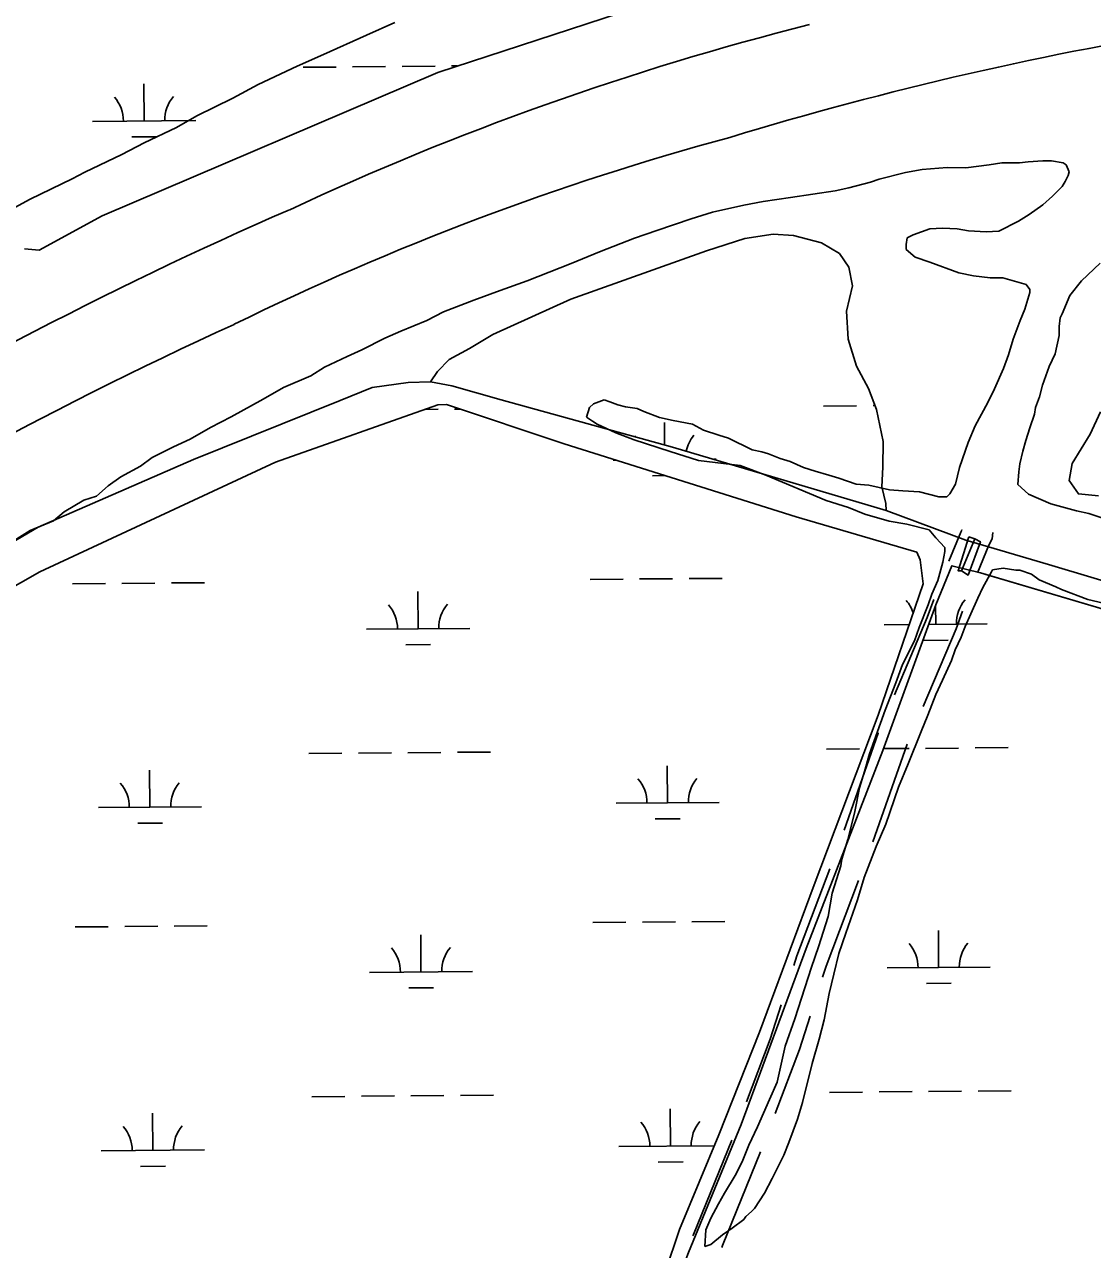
# Model space of a CAD drawing. Extents: x 3567028 to 3605064, y 510945 to 536587.
# Drawn here: x 3589063 to 3590098, y 532286 to 533474 of the extents above; entities that cross this region are included whole.
import ezdxf

# ---------------------------------------------------------------- set-up
doc = ezdxf.new("R2010")
doc.units = 0
for name, color, linetype in [('V-BRDG-OTLN', 7, 'Continuous'), ('V-ROAD-CNTR', 7, 'Continuous'), ('V-SITE-VEGE', 7, 'Continuous'), ('V-TOPO-SHOR', 7, 'Continuous'), ('V-WETL-SWMP', 7, 'Continuous')]:
    doc.layers.add(name, color=color, linetype=linetype)

msp = doc.modelspace()

# ---------------------------------------------------------------- linework, layer by layer
at = {"layer": 'V-BRDG-OTLN'}
msp.add_lwpolyline([(3589978.3, 532977.2), (3589984.1, 532975.3), (3589989.6, 532972.4), (3589977.7, 532940), (3589971.4, 532944.1), (3589968, 532944.2)], close=True, dxfattribs=at)
msp.add_lwpolyline([(3589971.4, 532944), (3589971.4, 532944.1), (3589984.1, 532975.3)], dxfattribs=at)
at = {"layer": 'V-ROAD-CNTR'}
msp.add_line((3589885.4, 532681.6), (3589918.5, 532776), dxfattribs=at)
for points in [[(3589959.1, 532953.5), (3589970.5, 532981.7), (3589971.6, 532983.7), (3589971.6, 532983.5)], [(3589986.9, 532942.3), (3589997.7, 532969), (3590001, 532975.3), (3590001.5, 532981.4)], [(3589906.3, 532824), (3589938.1, 532898.8), (3589944.5, 532916.4)], [(3589934.1, 532812.8), (3589966, 532887.8), (3589972.3, 532905.2)], [(3589857.5, 532692.8), (3589890.5, 532786.9), (3589890.6, 532787.2)], [(3589808.7, 532561.6), (3589811.6, 532570.9), (3589843.6, 532655.3)], [(3589836.6, 532550.4), (3589840, 532561), (3589871.5, 532644.1)], [(3589762.9, 532429.4), (3589785.9, 532490.1), (3589796.5, 532523.5)], [(3589790.7, 532418.2), (3589814.2, 532480.3), (3589824.4, 532512.3)], [(3589710.9, 532299.4), (3589711.5, 532300.8), (3589748.5, 532392.1)], [(3589738.8, 532288.2), (3589739.5, 532290.1), (3589776.3, 532380.9)]]:
    msp.add_lwpolyline(points, dxfattribs=at)
for centre, radius, start, end in [((3590513.7, 530739.5), 2819.9, 104.1583, 115.044), ((3590740.2, 530102.6), 3409.7, 98.8974, 106.9423), ((3590449.5, 530772.1), 2685.9, 105.1712, 116.1441), ((3590902.3, 529663.2), 3961, 113.5499, 121.9917), ((3590975, 529440), 4114.8, 114.5407, 123.0244)]:
    msp.add_arc(centre, radius, start, end, dxfattribs=at)
at = {"layer": 'V-SITE-VEGE'}
for p, q in [((3589421.7, 533475.7), (3589394.3, 533463.5)), ((3589394.3, 533463.5), (3589352.7, 533444.7)), ((3589352.7, 533444.7), (3589327.2, 533433.4)), ((3589327.2, 533433.4), (3589289.4, 533415.5)), ((3589289.4, 533415.5), (3589264.8, 533402.4)), ((3589264.8, 533402.4), (3589229.9, 533385.4)), ((3589229.9, 533385.4), (3589210, 533374.1)), ((3589210, 533374.1), (3589178.8, 533359.1)), ((3589178.8, 533359.1), (3589157.1, 533347.8)), ((3589157.1, 533347.8), (3589121.2, 533330.8)), ((3589975.5, 533335), (3589998.2, 533337.8)), ((3589998.2, 533337.8), (3590010.4, 533339.7)), ((3590010.4, 533339.7), (3590027.4, 533339.7)), ((3590027.4, 533339.7), (3590035.9, 533340.6)), ((3590035.9, 533340.6), (3590050.1, 533341.5)), ((3590050.1, 533341.5), (3590058.6, 533341.5)), ((3590058.6, 533341.5), (3590069.9, 533339.6)), ((3590069.9, 533339.6), (3590072.8, 533337.7)), ((3590072.8, 533337.7), (3590075.6, 533331.1)), ((3589121.2, 533330.8), (3589108.9, 533324.2)), ((3589891.4, 533323.9), (3589916.9, 533330.4)), ((3589916.9, 533330.4), (3589933, 533333.2)), ((3589933, 533333.2), (3589957.5, 533335.1)), ((3589957.5, 533335.1), (3589975.5, 533335)), ((3590074.6, 533327.3), (3590071.8, 533321.6)), ((3590075.6, 533331.1), (3590074.6, 533327.3)), ((3589108.9, 533324.2), (3589068.2, 533304.5)), ((3589805.4, 533306.1), (3589848.9, 533312.6)), ((3589848.9, 533312.6), (3589862.1, 533315.4)), ((3589862.1, 533315.4), (3589882.9, 533321)), ((3589882.9, 533321), (3589891.4, 533323.9)), ((3590068.9, 533316.9), (3590059.5, 533307.5)), ((3590071.8, 533321.6), (3590068.9, 533316.9)), ((3589068.2, 533304.5), (3589038.9, 533288.5)), ((3589760.1, 533298.6), (3589779, 533302.3)), ((3589779, 533302.3), (3589805.4, 533306.1)), ((3590059.5, 533307.5), (3590050, 533299)), ((3589709.1, 533285.5), (3589729.9, 533292)), ((3589729.9, 533292), (3589760.1, 533298.6)), ((3590036.8, 533289.6), (3590026.4, 533283)), ((3590050, 533299), (3590036.8, 533289.6)), ((3589676, 533274.2), (3589709.1, 533285.5)), ((3590026.4, 533283), (3590007.5, 533273.6)), ((3589620.3, 533253.5), (3589654.3, 533266.7)), ((3589654.3, 533266.7), (3589676, 533274.2)), ((3589918.7, 533267.1), (3589917.7, 533260.5)), ((3589924.4, 533270), (3589918.7, 533267.1)), ((3589940.4, 533275.6), (3589924.4, 533270)), ((3589952.7, 533276.5), (3589940.4, 533275.6)), ((3589966.9, 533275.6), (3589952.7, 533276.5)), ((3589978.2, 533273.7), (3589966.9, 533275.6)), ((3589995.2, 533272.7), (3589978.2, 533273.7)), ((3590007.5, 533273.6), (3589995.2, 533272.7)), ((3589592.8, 533242.2), (3589620.3, 533253.5)), ((3589917.7, 533260.5), (3589917.7, 533255.8)), ((3589917.7, 533255.8), (3589926.2, 533248.2)), ((3589550.3, 533225.3), (3589592.8, 533242.2)), ((3589926.2, 533248.2), (3589940.4, 533243.5)), ((3589940.4, 533243.5), (3589968.7, 533233.1)), ((3590087.7, 533225.3), (3590105.6, 533242.3)), ((3589968.7, 533233.1), (3589982.9, 533230.2)), ((3589982.9, 533230.2), (3589998.9, 533228.3)), ((3589523.9, 533215.9), (3589550.3, 533225.3)), ((3589998.9, 533228.3), (3590011.2, 533228.3)), ((3590011.2, 533228.3), (3590033.8, 533221.6)), ((3590033.8, 533221.6), (3590037.6, 533216.9)), ((3590076.3, 533211.1), (3590087.7, 533225.3)), ((3589469.1, 533195.2), (3589498.3, 533206.5)), ((3589498.3, 533206.5), (3589523.9, 533215.9)), ((3590037.6, 533214.1), (3590032.8, 533198)), ((3590037.6, 533216.9), (3590037.6, 533214.1)), ((3590068.7, 533193.2), (3590076.3, 533211.1)), ((3589453, 533186.7), (3589469.1, 533195.2)), ((3590032.8, 533198), (3590028.1, 533186.7)), ((3589427.5, 533176.4), (3589453, 533186.7)), ((3590028.1, 533186.7), (3590021.5, 533168.8)), ((3590065.9, 533180.9), (3590066.8, 533189.4)), ((3590066.8, 533189.4), (3590068.7, 533193.2)), ((3589412.3, 533169.8), (3589427.5, 533176.4)), ((3590062, 533154.5), (3590065.9, 533172.4)), ((3590065.9, 533172.4), (3590065.9, 533180.9)), ((3589375.5, 533151.9), (3589389.7, 533158.5)), ((3589389.7, 533158.5), (3589412.3, 533169.8)), ((3590021.5, 533168.8), (3590016.7, 533153.6)), ((3589353.7, 533141.6), (3589375.5, 533151.9)), ((3590016.7, 533153.6), (3590012, 533140.4)), ((3590056.4, 533142.2), (3590062, 533154.5)), ((3589340.5, 533133.1), (3589353.7, 533141.6)), ((3590012, 533140.4), (3590003.4, 533120.6)), ((3590049.7, 533124.3), (3590056.4, 533142.2)), ((3589314, 533121.8), (3589340.5, 533133.1)), ((3590046.9, 533113), (3590049.7, 533124.3)), ((3589294.2, 533110.5), (3589314, 533121.8)), ((3590003.4, 533120.6), (3589996.8, 533107.4)), ((3590043.1, 533102.6), (3590046.9, 533113)), ((3589263, 533093.6), (3589294.2, 533110.5)), ((3589610.5, 533102.4), (3589607.7, 533093)), ((3589614.3, 533106.2), (3589610.5, 533102.4)), ((3589624.7, 533109.9), (3589614.3, 533106.2)), ((3589630.4, 533108.1), (3589624.7, 533109.9)), ((3589637.9, 533105.2), (3589630.4, 533108.1)), ((3589645.5, 533103.3), (3589637.9, 533105.2)), ((3589656.8, 533101.4), (3589645.5, 533103.3)), ((3589663.4, 533098.6), (3589656.8, 533101.4)), ((3589996.8, 533107.4), (3589984.5, 533084.8)), ((3590042.1, 533096), (3590043.1, 533102.6)), ((3589243.1, 533083.2), (3589263, 533093.6)), ((3589607.7, 533093), (3589613.4, 533089.2)), ((3589613.4, 533089.2), (3589618.1, 533086.4)), ((3589678.5, 533092.9), (3589663.4, 533098.6)), ((3589691.7, 533090), (3589678.5, 533092.9)), ((3589710.6, 533086.2), (3589691.7, 533090)), ((3590037.4, 533082.8), (3590042.1, 533096)), ((3589223.3, 533071.9), (3589243.1, 533083.2)), ((3589618.1, 533086.4), (3589636, 533077.8)), ((3589636, 533077.8), (3589653.9, 533071.2)), ((3589721, 533080.5), (3589710.6, 533086.2)), ((3589736.1, 533075.8), (3589721, 533080.5)), ((3589745.5, 533072.9), (3589736.1, 533075.8)), ((3589984.5, 533084.8), (3589977.8, 533068.7)), ((3590033.6, 533070.5), (3590037.4, 533082.8)), ((3589186.4, 533054.1), (3589207.2, 533064.4)), ((3589207.2, 533064.4), (3589223.3, 533071.9)), ((3589653.9, 533071.2), (3589688.9, 533059.8)), ((3589768.2, 533061.5), (3589745.5, 533072.9)), ((3589977.8, 533068.7), (3589969.3, 533044.2)), ((3590030.7, 533060.1), (3590033.6, 533070.5)), ((3589175.1, 533045.6), (3589186.4, 533054.1)), ((3589688.9, 533059.8), (3589716.2, 533051.2)), ((3589777.6, 533059.6), (3589768.2, 533061.5)), ((3589784.2, 533057.7), (3589777.6, 533059.6)), ((3589795.6, 533053), (3589784.2, 533057.7)), ((3589805, 533050.1), (3589795.6, 533053)), ((3590027.9, 533047.9), (3590030.7, 533060.1)), ((3589156.2, 533035.2), (3589175.1, 533045.6)), ((3589716.2, 533051.2), (3589756.8, 533046.4)), ((3589756.8, 533046.4), (3589781.4, 533037)), ((3589818.2, 533044.4), (3589805, 533050.1)), ((3589829.5, 533040.7), (3589818.2, 533044.4)), ((3589842.7, 533036.8), (3589829.5, 533040.7)), ((3589969.3, 533044.2), (3589965.5, 533028.1)), ((3590025.9, 533028), (3590026.9, 533040.3)), ((3590026.9, 533040.3), (3590027.9, 533047.9)), ((3589143.9, 533026.7), (3589156.2, 533035.2)), ((3589781.4, 533037), (3589839.9, 533012.3)), ((3589852.2, 533034), (3589842.7, 533036.8)), ((3589869.2, 533028.3), (3589852.2, 533034)), ((3589881.4, 533027.3), (3589869.2, 533028.3)), ((3589965.5, 533028.1), (3589959.8, 533018.7)), ((3590036.3, 533018.6), (3590025.9, 533028)), ((3589120.3, 533012.6), (3589132.5, 533016.4)), ((3589132.5, 533016.4), (3589143.9, 533026.7)), ((3589901.3, 533022.6), (3589881.4, 533027.3)), ((3589914.5, 533021.6), (3589901.3, 533022.6)), ((3589930.5, 533020.6), (3589914.5, 533021.6)), ((3589949.4, 533015.9), (3589930.5, 533020.6)), ((3589957, 533015.9), (3589949.4, 533015.9)), ((3589959.8, 533018.7), (3589957, 533015.9)), ((3590058, 533009.1), (3590036.3, 533018.6)), ((3589101.3, 533001.3), (3589120.3, 533012.6)), ((3589839.9, 533012.3), (3589861.6, 533005.7)), ((3589861.6, 533005.7), (3589877.6, 532999)), ((3590082.6, 533002.4), (3590058, 533009.1)), ((3589068.3, 532983.4), (3589090.9, 532992.8)), ((3589090.9, 532992.8), (3589101.3, 533001.3)), ((3589877.6, 532999), (3589901.2, 532992.4)), ((3589901.2, 532992.4), (3589918.2, 532989.5)), ((3590094.8, 532999.6), (3590082.6, 533002.4)), ((3590126, 532989.1), (3590094.8, 532999.6)), ((3589050.3, 532972.1), (3589068.3, 532983.4)), ((3589918.2, 532989.5), (3589939.9, 532983.8)), ((3589939.9, 532983.8), (3589946.5, 532976.2)), ((3589946.5, 532976.2), (3589955, 532966.8)), ((3589955, 532963), (3589953.1, 532952.6)), ((3589955, 532966.8), (3589955, 532963)), ((3589953.1, 532952.6), (3589948.3, 532934.7)), ((3590000.3, 532943.1), (3590001.2, 532945)), ((3590001.2, 532945), (3590011.6, 532946.8)), ((3590011.6, 532946.8), (3590023.9, 532944.9)), ((3590023.9, 532944.9), (3590027.7, 532944.9)), ((3590027.7, 532944.9), (3590039, 532941.1)), ((3589948.3, 532934.7), (3589942.6, 532921.5)), ((3589991.8, 532928), (3590000.3, 532943.1)), ((3590039, 532941.1), (3590046.6, 532935.4)), ((3590046.6, 532935.4), (3590062.6, 532928.8)), ((3589942.6, 532921.5), (3589938.8, 532911.1)), ((3589987, 532917.6), (3589991.8, 532928)), ((3590062.6, 532928.8), (3590068.3, 532926)), ((3590068.3, 532926), (3590093.7, 532916.5)), ((3589938.8, 532911.1), (3589930.3, 532889.4)), ((3589980.4, 532902.5), (3589987, 532917.6)), ((3590093.7, 532916.5), (3590114.5, 532911.7)), ((3589974.7, 532890.2), (3589980.4, 532902.5)), ((3589930.3, 532889.4), (3589925.6, 532876.2)), ((3589970.9, 532879.9), (3589974.7, 532890.2)), ((3589925.6, 532876.2), (3589914.2, 532853.5)), ((3589965.2, 532867.6), (3589970.9, 532879.9)), ((3589961.4, 532857.2), (3589965.2, 532867.6)), ((3589914.2, 532853.5), (3589907.6, 532835.6)), ((3589952.9, 532838.3), (3589961.4, 532857.2)), ((3589946.3, 532824.2), (3589952.9, 532838.3)), ((3589907.6, 532835.6), (3589897.1, 532809.2)), ((3589938.7, 532804.4), (3589946.3, 532824.2)), ((3589897.1, 532809.2), (3589881.9, 532766.7)), ((3589932, 532788.3), (3589938.7, 532804.4)), ((3589919.7, 532757.2), (3589932, 532788.3)), ((3589881.9, 532766.7), (3589877.2, 532749.7)), ((3589910.2, 532734.5), (3589919.7, 532757.2)), ((3589877.2, 532749.7), (3589872.4, 532733.7)), ((3589872.4, 532733.7), (3589867.7, 532711)), ((3589897.9, 532698.7), (3589910.2, 532734.5)), ((3589867.7, 532711), (3589863.9, 532695)), ((3589888.4, 532677), (3589897.9, 532698.7)), ((3589861, 532683.6), (3589855.3, 532664.7)), ((3589863.9, 532695), (3589861, 532683.6)), ((3589877, 532646.8), (3589888.4, 532677)), ((3589855.3, 532664.7), (3589854.4, 532658.1)), ((3589854.4, 532658.1), (3589845.8, 532631.7)), ((3589870.4, 532625.1), (3589877, 532646.8)), ((3589845.8, 532631.7), (3589842, 532609.1)), ((3589859, 532593), (3589870.4, 532625.1)), ((3589842, 532609.1), (3589832.5, 532579.8)), ((3589852.3, 532573.1), (3589859, 532593)), ((3589832.5, 532579.8), (3589825.9, 532560)), ((3589847.6, 532553.3), (3589852.3, 532573.1)), ((3589825.9, 532560), (3589809.7, 532509.9)), ((3589842.8, 532534.4), (3589847.6, 532553.3)), ((3589838, 532509), (3589842.8, 532534.4)), ((3589809.7, 532509.9), (3589800.2, 532483.5)), ((3589833.3, 532490.1), (3589838, 532509)), ((3589800.2, 532483.5), (3589792.6, 532448.6)), ((3589826.6, 532466.5), (3589833.3, 532490.1)), ((3589817.1, 532428.7), (3589826.6, 532466.5)), ((3589792.6, 532448.6), (3589785, 532431.6)), ((3589785, 532431.6), (3589773.6, 532405.2)), ((3589812.4, 532412.7), (3589817.1, 532428.7)), ((3589803.8, 532390), (3589812.4, 532412.7)), ((3589773.6, 532405.2), (3589765.1, 532387.3)), ((3589765.1, 532387.3), (3589758.5, 532371.2)), ((3589799.1, 532377.8), (3589803.8, 532390)), ((3589787.7, 532355.1), (3589799.1, 532377.8)), ((3589758.5, 532371.2), (3589751.8, 532358)), ((3589751.8, 532358), (3589741.4, 532341)), ((3589780.1, 532341), (3589787.7, 532355.1)), ((3589741.4, 532341), (3589735.7, 532330.6)), ((3589770.7, 532325.9), (3589780.1, 532341)), ((3589735.7, 532330.6), (3589728.2, 532316.5)), ((3589728.2, 532316.5), (3589723.4, 532305.2)), ((3589748.9, 532307), (3589760.3, 532315.5)), ((3589760.3, 532315.5), (3589762.2, 532318.3)), ((3589762.2, 532318.3), (3589767.8, 532323)), ((3589767.8, 532323), (3589770.7, 532325.9)), ((3589723.4, 532305.2), (3589722.4, 532289.1)), ((3589739.5, 532300.4), (3589748.9, 532307)), ((3589728.1, 532291), (3589739.5, 532300.4)), ((3589722.4, 532289.1), (3589728.1, 532291))]:
    msp.add_line(p, q, dxfattribs=at)
at = {"layer": 'V-TOPO-SHOR'}
for points in [[(3588979.9, 532930.3), (3589076, 532986.6), (3589226.7, 533052), (3589368.8, 533109.3), (3589399.8, 533121.8), (3589434.7, 533126.6), (3589456.4, 533127.5), (3589477.2, 533123.5), (3589524.9, 533109.9), (3589691.1, 533064.1), (3589898.1, 533002.8), (3589975.4, 532973.8), (3590055.7, 532950.3), (3590144.3, 532923.9)], [(3589670, 532222.8), (3589697.7, 532305.7), (3589736.1, 532397.5), (3589775.4, 532497), (3589827.5, 532637.2), (3589890.6, 532804.4), (3589934, 532931.6), (3589931.1, 532954.7), (3589927.8, 532962.4), (3589810.8, 532996.5), (3589586, 533067.3), (3589471.9, 533105.5), (3589463.5, 533105), (3589306.1, 533049.5), (3589077.8, 532943.3), (3588841.2, 532808.8)], [(3589989.6, 532942.1), (3589961.9, 532949.1), (3589946.4, 532911.1), (3589895, 532770.1), (3589820.8, 532578.1), (3589757.5, 532407.5), (3589706.5, 532283.2), (3589666.4, 532177.5), (3589618, 532043.5), (3589573.3, 531923.3), (3589512.6, 531769.3), (3589478.5, 531685), (3589451.9, 531620.2), (3589446.5, 531607.7), (3589445, 531605), (3589439, 531584.2), (3589427, 531549.7), (3589402.5, 531484), (3589353.5, 531357.6), (3589296.3, 531206.4), (3589263.6, 531122.1), (3589230.2, 531033), (3589222.1, 531017.1), (3589208.6, 531003.5)], [(3591362, 532263.9), (3591403.8, 532414.1), (3591420, 532480), (3591425.3, 532499.4), (3591422.7, 532507.8), (3591302.9, 532540.6), (3591127.9, 532595.5), (3590860.1, 532677.1), (3590599.2, 532755.7), (3590388.8, 532817.8), (3590192.4, 532883), (3590176.5, 532886.9), (3589989.6, 532942.1)]]:
    msp.add_lwpolyline(points, dxfattribs=at)
at = {"layer": 'V-WETL-SWMP'}
for p, q in [((3589740.5, 533517.9), (3589463.4, 533427.4)), ((3589332.9, 533432.4), (3589364.9, 533432.6)), ((3589380.9, 533432.8), (3589412.9, 533433)), ((3589428.9, 533433.2), (3589460.9, 533433.4)), ((3589476.9, 533433.6), (3589482.4, 533433.6)), ((3589463.4, 533427.4), (3589138.2, 533288.3)), ((3589178.8, 533380.3), (3589178.5, 533416.3)), ((3589128.8, 533379.9), (3589228.8, 533380.7)), ((3589166.9, 533364.8), (3589190.9, 533365)), ((3589138.2, 533288.3), (3589077, 533255.1)), ((3589077, 533255.1), (3589062.8, 533256.3)), ((3589451.2, 533100.7), (3589463.8, 533100.8)), ((3589479.8, 533100.9), (3589485.5, 533101)), ((3589837.6, 533103.9), (3589869.6, 533104.2)), ((3589885.6, 533104.3), (3589887.5, 533104.3)), ((3589683.3, 533066.3), (3589683.2, 533087.9)), ((3589633.5, 533051.5), (3589636.2, 533051.5)), ((3589731.1, 533052.3), (3589733.5, 533052.3)), ((3589671.6, 533036.4), (3589683.9, 533036.5)), ((3589205.2, 532932.4), (3589237.2, 532932.7)), ((3589611.1, 532935.9), (3589643.1, 532936.1)), ((3589659.1, 532936.3), (3589691.1, 532936.5)), ((3589707.1, 532936.7), (3589739.1, 532936.9)), ((3589109.2, 532931.6), (3589141.2, 532931.9)), ((3589157.2, 532932), (3589189.2, 532932.3)), ((3589444.4, 532888), (3589444.1, 532924)), ((3589946.3, 532892.3), (3589946.1, 532910.5)), ((3589394.4, 532887.6), (3589494.4, 532888.4)), ((3589896.3, 532891.8), (3589920.5, 532892)), ((3589939.5, 532892.2), (3589996.3, 532892.7)), ((3589934.4, 532876.7), (3589958.4, 532876.9)), ((3589432.5, 532872.5), (3589456.5, 532872.7)), ((3589338.6, 532767), (3589370.6, 532767.3)), ((3589386.6, 532767.5), (3589418.6, 532767.7)), ((3589434.6, 532767.9), (3589466.6, 532768.1)), ((3589482.6, 532768.3), (3589514.6, 532768.5)), ((3589840.5, 532771.3), (3589872.5, 532771.6)), ((3589895.6, 532771.8), (3589920.5, 532772)), ((3589936.5, 532772.1), (3589968.5, 532772.4)), ((3589984.5, 532772.5), (3590016.5, 532772.8)), ((3589686.3, 532719.2), (3589686, 532755.2)), ((3589184.4, 532715), (3589184.1, 532751)), ((3589636.3, 532718.8), (3589736.3, 532719.7)), ((3589134.4, 532714.6), (3589234.4, 532715.4)), ((3589172.6, 532699.5), (3589196.6, 532699.7)), ((3589674.4, 532703.7), (3589698.4, 532703.9)), ((3589208, 532599.8), (3589240, 532600)), ((3589613.9, 532603.2), (3589645.9, 532603.5)), ((3589661.9, 532603.6), (3589693.9, 532603.9)), ((3589709.9, 532604), (3589741.9, 532604.3)), ((3589112, 532599), (3589144, 532599.2)), ((3589160, 532599.4), (3589192, 532599.6)), ((3589447.2, 532555.4), (3589446.9, 532591.4)), ((3589949.1, 532559.6), (3589948.8, 532595.6)), ((3589397.2, 532554.9), (3589497.2, 532555.8)), ((3589899.1, 532559.2), (3589999.1, 532560)), ((3589937.2, 532544.1), (3589961.2, 532544.3)), ((3589435.4, 532539.8), (3589459.4, 532540)), ((3589341.4, 532434.4), (3589373.4, 532434.7)), ((3589389.4, 532434.8), (3589421.4, 532435.1)), ((3589437.4, 532435.2), (3589469.4, 532435.5)), ((3589485.4, 532435.6), (3589517.4, 532435.9)), ((3589843.3, 532438.6), (3589875.3, 532438.9)), ((3589891.3, 532439.1), (3589923.3, 532439.3)), ((3589939.3, 532439.5), (3589971.3, 532439.7)), ((3589987.3, 532439.9), (3590019.3, 532440.1)), ((3589689.1, 532386.6), (3589688.8, 532422.6)), ((3589187.2, 532382.3), (3589186.9, 532418.3)), ((3589639.1, 532386.2), (3589731.7, 532386.9)), ((3589137.2, 532381.9), (3589237.2, 532382.8)), ((3589175.4, 532366.8), (3589199.4, 532367)), ((3589677.3, 532371), (3589701.3, 532371.2))]:
    msp.add_line(p, q, dxfattribs=at)
msp.add_lwpolyline([(3589898.1, 533002.8), (3589691.1, 533064.1), (3589524.9, 533109.9), (3589477.2, 533123.5), (3589456.4, 533127.5), (3589463.1, 533137.5), (3589474.4, 533149.2), (3589494.3, 533159.8), (3589516.8, 533173.2), (3589592.4, 533207.6), (3589724.1, 533254.4), (3589761.3, 533266.2), (3589788.7, 533270.7), (3589808.5, 533269.1), (3589835.6, 533262.2), (3589852.9, 533251.8), (3589862, 533238.7), (3589865.5, 533220.4), (3589859.9, 533196), (3589861.3, 533168.8), (3589869.5, 533142.5), (3589881.2, 533120.8), (3589889, 533100.5), (3589895.2, 533069.6), (3589894.9, 533044.7), (3589894, 533025.6), (3589897.8, 533009.6)], close=True, dxfattribs=at)
for points in [[(3588841.2, 532808.8), (3589077.8, 532943.3), (3589306.1, 533049.5), (3589463.5, 533105), (3589471.9, 533105.5), (3589586, 533067.3), (3589810.8, 532996.5), (3589927.8, 532962.4), (3589931.1, 532954.7), (3589934, 532931.6), (3589890.6, 532804.4), (3589827.5, 532637.2), (3589775.4, 532497), (3589736.1, 532397.5), (3589697.7, 532305.7), (3589670, 532222.8)], [(3590104.2, 533017), (3590084.6, 533018.7), (3590075.5, 533031.6), (3590078.6, 533048.3), (3590096.1, 533076.6), (3590105.9, 533098.3)], [(3589706.5, 532283.2), (3589757.5, 532407.5), (3589820.8, 532578.1), (3589895, 532770.1), (3589946.4, 532911.1), (3589961.9, 532949.1), (3589989.6, 532942.1), (3589993.9, 532940.9)], [(3589993.9, 532940.9), (3590176.5, 532886.9), (3590192.4, 532883), (3590388.8, 532817.8), (3590599.2, 532755.7), (3590860.1, 532677.1), (3591127.9, 532595.5), (3591302.9, 532540.6), (3591422.7, 532507.8), (3591425.3, 532499.4), (3591420, 532480), (3591403.8, 532414.1), (3591362, 532263.9)]]:
    msp.add_lwpolyline(points, dxfattribs=at)
for centre, start, end in [((3589123.5, 533380.3), 359.7115, 41.2552), ((3589234, 533381.3), 139.7115, 181.2552), ((3589628.2, 533051.9), 38.5585, 41.2552), ((3589738.7, 533052.8), 139.7115, 167.8346), ((3589389.2, 532888), 359.7115, 41.2552), ((3589499.7, 532889), 139.7115, 181.2552), ((3589891.1, 532892.3), 18.65, 41.2552), ((3590001.5, 532893.2), 139.7115, 181.2552), ((3589741.6, 532720.2), 139.7115, 181.2552), ((3589129.2, 532715), 359.7115, 41.2552), ((3589239.7, 532715.9), 139.7115, 181.2552), ((3589631.1, 532719.2), 359.7115, 41.2552), ((3589392, 532555.4), 359.7115, 41.2552), ((3589502.5, 532556.3), 139.7115, 181.2552), ((3589893.9, 532559.6), 359.7115, 41.2552), ((3590004.3, 532560.6), 139.7115, 181.2552), ((3589744.4, 532387.5), 139.7115, 181.2552), ((3589132, 532382.4), 359.7115, 41.2552), ((3589242.5, 532383.3), 139.7115, 181.2552), ((3589633.9, 532386.6), 359.7115, 41.2552)]:
    msp.add_arc(centre, 35.2, start, end, dxfattribs=at)

doc.saveas('drawing.dxf')
